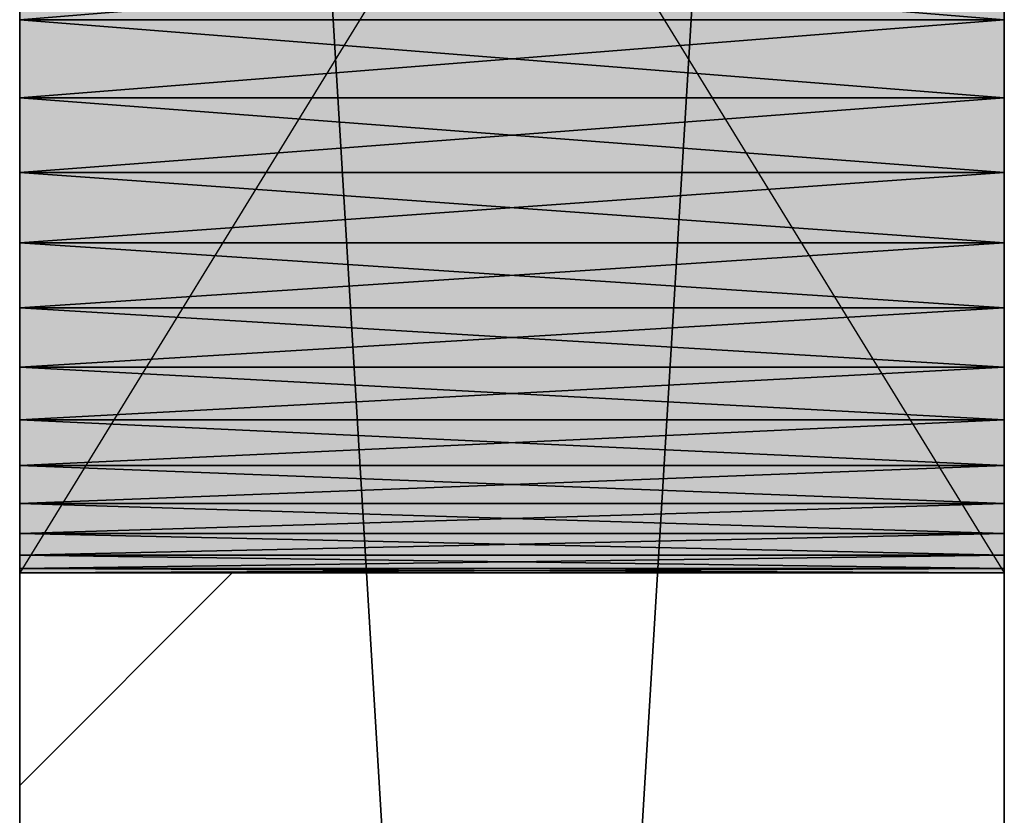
# Model space of a CAD drawing. Header units: millimetres. Extents: x 40580 to 559114, y -343730 to 81020.
# Tile 616 of 656: x 496413 to 496613, y -73075 to -72914. Entities that reach past the tile are written whole.
import ezdxf

# ---------------------------------------------------------------- set-up
doc = ezdxf.new("R2010")
doc.units = ezdxf.units.MM
doc.linetypes.add('______11', pattern=[500, 400, -50, 0, -50])
doc.linetypes.add('______5', pattern=[1100, 800, -100, 100, -100])
for name, color, linetype in [('_____________1', 7, 'Continuous'), ('___________________', 253, '______5'), ('__________________________', 22, 'Continuous')]:
    doc.layers.add(name, color=color, linetype=linetype)
doc.layers.add('Standard', color=7, linetype='Continuous', lineweight=25)

msp = doc.modelspace()

# ---------------------------------------------------------------- linework, layer by layer
at = {"layer": '_____________1', "color": 253, "linetype": '______11'}
msp.add_line((496413.23, -73069.43), (496456.4, -73026.26), dxfattribs=at)
at = {"layer": '___________________', "color": 253, "linetype": '______11'}
msp.add_line((496613.23, -83999.45), (496613.23, -58897.17), dxfattribs=at)
msp.add_line((496613.23, -83999.45), (496613.23, -58897.17), dxfattribs=at)
at = {"layer": '__________________________', "color": 92, "linetype": 'Continuous'}
for p, q in [((496413.23, -72701.26), (496413.23, -73026.26)), ((496613.23, -72701.26), (496413.23, -73026.26)), ((496413.23, -72701.26), (496613.23, -73026.26)), ((496613.23, -73026.26), (496613.23, -72701.26)), ((496413.23, -73026.26), (496613.23, -73026.26))]:
    msp.add_line(p, q, dxfattribs=at)
at = {"layer": 'Standard', "color": 3, "linetype": 'Continuous'}
for points in [[(496413.23, -73026.26), (496413.23, -72701.26), (496613.23, -73026.26)], [(496613.23, -73026.26), (496413.23, -72701.26), (496613.23, -72701.26)]]:
    msp.add_solid(points, dxfattribs=at)

# ---------------------------------------------------------------- meshes
at = {"layer": '_____________1', "color": 7, "linetype": 'Continuous'}
mesh = msp.add_polyface(dxfattribs=at)
corners = [(496413.23, -71863.76, -3800), (496413.23, -75163.76, -3800), (496413.23, -75163.76, -350), (496413.23, -71863.76, -350), (496413.23, -72422.71, -2353.79), (496413.23, -72418.31, -2370.22), (496413.23, -72412.21, -2386.09), (496413.23, -72404.49, -2401.25), (496413.23, -72395.23, -2415.52), (496413.23, -72384.52, -2428.73), (496413.23, -72372.49, -2440.76), (496413.23, -72359.28, -2451.47), (496413.23, -72345.01, -2460.73), (496413.23, -72329.86, -2468.45), (496413.23, -72313.98, -2474.55), (496413.23, -72297.55, -2478.95), (496413.23, -72280.75, -2481.61), (496413.23, -72263.76, -2482.5), (496413.23, -72246.78, -2481.61), (496413.23, -72229.98, -2478.95), (496413.23, -72213.55, -2474.55), (496413.23, -72197.67, -2468.45), (496413.23, -72182.51, -2460.73), (496413.23, -72168.25, -2451.47), (496413.23, -72155.03, -2440.76), (496413.23, -72143, -2428.73), (496413.23, -72132.3, -2415.52), (496413.23, -72123.03, -2401.25), (496413.23, -72115.31, -2386.09), (496413.23, -72109.21, -2370.22), (496413.23, -72104.81, -2353.79), (496413.23, -72102.15, -2336.99), (496413.23, -72101.26, -2320), (496413.23, -72102.15, -2303.01), (496413.23, -72104.81, -2286.21), (496413.23, -72109.21, -2269.78), (496413.23, -72115.31, -2253.91), (496413.23, -72123.03, -2238.75), (496413.23, -72132.3, -2224.48), (496413.23, -72143, -2211.27), (496413.23, -72155.03, -2199.24), (496413.23, -72168.25, -2188.53), (496413.23, -72182.51, -2179.27), (496413.23, -72197.67, -2171.55), (496413.23, -72213.55, -2165.45), (496413.23, -72229.98, -2161.05), (496413.23, -72246.78, -2158.39), (496413.23, -72263.76, -2157.5), (496413.23, -72280.75, -2158.39), (496413.23, -72297.55, -2161.05), (496413.23, -72313.98, -2165.45), (496413.23, -72329.86, -2171.55), (496413.23, -72345.01, -2179.27), (496413.23, -72359.28, -2188.53), (496413.23, -72372.49, -2199.24), (496413.23, -72384.52, -2211.27), (496413.23, -72395.23, -2224.48), (496413.23, -72404.49, -2238.75), (496413.23, -72412.21, -2253.91), (496413.23, -72418.31, -2269.78), (496413.23, -72422.71, -2286.21), (496413.23, -72425.37, -2303.01), (496413.23, -72426.26, -2320), (496413.23, -72425.37, -2336.99), (496413.23, -73022.71, -2353.79), (496413.23, -73018.31, -2370.22), (496413.23, -73012.21, -2386.09), (496413.23, -73004.49, -2401.25), (496413.23, -72995.23, -2415.52), (496413.23, -72984.52, -2428.73), (496413.23, -72972.49, -2440.76), (496413.23, -72959.28, -2451.47), (496413.23, -72945.01, -2460.73), (496413.23, -72929.86, -2468.45), (496413.23, -72913.98, -2474.55), (496413.23, -72897.55, -2478.95), (496413.23, -72880.75, -2481.61), (496413.23, -72863.76, -2482.5), (496413.23, -72846.78, -2481.61), (496413.23, -72829.98, -2478.95), (496413.23, -72813.55, -2474.55), (496413.23, -72797.67, -2468.45), (496413.23, -72782.51, -2460.73), (496413.23, -72768.25, -2451.47), (496413.23, -72755.03, -2440.76), (496413.23, -72743, -2428.73), (496413.23, -72732.3, -2415.52), (496413.23, -72723.03, -2401.25), (496413.23, -72715.31, -2386.09), (496413.23, -72709.21, -2370.22), (496413.23, -72704.81, -2353.79), (496413.23, -72702.15, -2336.99), (496413.23, -72701.26, -2320), (496413.23, -72702.15, -2303.01), (496413.23, -72704.81, -2286.21), (496413.23, -72709.21, -2269.78), (496413.23, -72715.31, -2253.91), (496413.23, -72723.03, -2238.75), (496413.23, -72732.3, -2224.48), (496413.23, -72743, -2211.27), (496413.23, -72755.03, -2199.24), (496413.23, -72768.25, -2188.53), (496413.23, -72782.51, -2179.27), (496413.23, -72797.67, -2171.55), (496413.23, -72813.55, -2165.45), (496413.23, -72829.98, -2161.05), (496413.23, -72846.78, -2158.39), (496413.23, -72863.76, -2157.5), (496413.23, -72880.75, -2158.39), (496413.23, -72897.55, -2161.05), (496413.23, -72913.98, -2165.45), (496413.23, -72929.86, -2171.55), (496413.23, -72945.01, -2179.27), (496413.23, -72959.28, -2188.53), (496413.23, -72972.49, -2199.24), (496413.23, -72984.52, -2211.27), (496413.23, -72995.23, -2224.48), (496413.23, -73004.49, -2238.75), (496413.23, -73012.21, -2253.91), (496413.23, -73018.31, -2269.78), (496413.23, -73022.71, -2286.21), (496413.23, -73025.37, -2303.01), (496413.23, -73026.26, -2320), (496413.23, -73025.37, -2336.99), (496413.23, -74522.71, -2353.79), (496413.23, -74518.31, -2370.22), (496413.23, -74512.21, -2386.09), (496413.23, -74504.49, -2401.25), (496413.23, -74495.23, -2415.52), (496413.23, -74484.52, -2428.73), (496413.23, -74472.49, -2440.76), (496413.23, -74459.28, -2451.47), (496413.23, -74445.01, -2460.73), (496413.23, -74429.86, -2468.45), (496413.23, -74413.98, -2474.55), (496413.23, -74397.55, -2478.95), (496413.23, -74380.75, -2481.61), (496413.23, -74363.76, -2482.5), (496413.23, -74346.78, -2481.61), (496413.23, -74329.98, -2478.95), (496413.23, -74313.55, -2474.55), (496413.23, -74297.67, -2468.45), (496413.23, -74282.51, -2460.73), (496413.23, -74268.25, -2451.47), (496413.23, -74255.03, -2440.76), (496413.23, -74243, -2428.73), (496413.23, -74232.3, -2415.52), (496413.23, -74223.03, -2401.25), (496413.23, -74215.31, -2386.09), (496413.23, -74209.21, -2370.22), (496413.23, -74204.81, -2353.79), (496413.23, -74202.15, -2336.99), (496413.23, -74201.26, -2320), (496413.23, -74202.15, -2303.01), (496413.23, -74204.81, -2286.21), (496413.23, -74209.21, -2269.78), (496413.23, -74215.31, -2253.91), (496413.23, -74223.03, -2238.75), (496413.23, -74232.3, -2224.48), (496413.23, -74243, -2211.27), (496413.23, -74255.03, -2199.24), (496413.23, -74268.25, -2188.53), (496413.23, -74282.51, -2179.27), (496413.23, -74297.67, -2171.55), (496413.23, -74313.55, -2165.45), (496413.23, -74329.98, -2161.05), (496413.23, -74346.78, -2158.39), (496413.23, -74363.76, -2157.5), (496413.23, -74380.75, -2158.39), (496413.23, -74397.55, -2161.05), (496413.23, -74413.98, -2165.45), (496413.23, -74429.86, -2171.55), (496413.23, -74445.01, -2179.27), (496413.23, -74459.28, -2188.53), (496413.23, -74472.49, -2199.24), (496413.23, -74484.52, -2211.27), (496413.23, -74495.23, -2224.48), (496413.23, -74504.49, -2238.75), (496413.23, -74512.21, -2253.91), (496413.23, -74518.31, -2269.78), (496413.23, -74522.71, -2286.21), (496413.23, -74525.37, -2303.01), (496413.23, -74526.26, -2320), (496413.23, -74525.37, -2336.99)]
mesh.append_faces([[corners[k] for k in face] for face in [(103, 3, 55), (2, 120, 166), (139, 123, 1), (80, 5, 1)]], dxfattribs={"vtx0": -1, "vtx1": -1, "vtx2": -1, "color": 7})
mesh.append_faces([[corners[k] for k in face] for face in [(4, 84, 85), (91, 63, 4), (92, 62, 63), (93, 59, 60), (62, 92, 93), (94, 55, 56), (59, 93, 94), (115, 2, 3), (121, 156, 157), (179, 1, 2), (122, 149, 150), (152, 121, 122), (1, 124, 125), (149, 122, 123), (84, 4, 5), (7, 0, 1)]], dxfattribs={"vtx0": -1, "vtx2": -1, "color": 7})
mesh.append_faces([[corners[k] for k in face] for face in [(85, 86, 4), (86, 87, 4), (87, 88, 4), (88, 89, 4), (89, 90, 4), (90, 91, 4), (91, 92, 63), (60, 61, 93), (61, 62, 93), (56, 57, 94), (57, 58, 94), (58, 59, 94), (94, 95, 55), (95, 96, 55), (96, 97, 55), (97, 98, 55), (98, 99, 55), (99, 100, 55), (100, 101, 55), (101, 102, 55), (102, 103, 55), (103, 104, 3), (104, 105, 3), (105, 106, 3), (106, 107, 3), (107, 108, 3), (108, 109, 3), (109, 110, 3), (110, 111, 3), (111, 112, 3), (112, 113, 3), (113, 114, 3), (114, 115, 3), (115, 116, 2), (116, 117, 2), (117, 118, 2), (118, 119, 2), (119, 120, 2), (120, 121, 157), (157, 158, 120), (158, 159, 120), (159, 160, 120), (160, 161, 120), (161, 162, 120), (162, 163, 120), (163, 164, 120), (164, 165, 120), (165, 166, 120), (166, 167, 2), (167, 168, 2), (168, 169, 2), (169, 170, 2), (170, 171, 2), (171, 172, 2), (172, 173, 2), (173, 174, 2), (174, 175, 2), (175, 176, 2), (176, 177, 2), (177, 178, 2), (178, 179, 2), (179, 180, 1), (180, 181, 1), (181, 182, 1), (182, 183, 1), (183, 124, 1), (150, 151, 122), (151, 152, 122), (152, 153, 121), (153, 154, 121), (154, 155, 121), (155, 156, 121), (125, 126, 1), (126, 127, 1), (127, 128, 1), (128, 129, 1), (129, 130, 1), (130, 131, 1), (131, 132, 1), (132, 133, 1), (133, 134, 1), (134, 135, 1), (135, 136, 1), (136, 137, 1), (137, 138, 1), (138, 139, 1), (139, 140, 123), (140, 141, 123), (141, 142, 123), (142, 143, 123), (143, 144, 123), (144, 145, 123), (145, 146, 123), (146, 147, 123), (147, 148, 123), (148, 149, 123), (123, 64, 1), (64, 65, 1), (65, 66, 1), (66, 67, 1), (67, 68, 1), (68, 69, 1), (69, 70, 1), (70, 71, 1), (71, 72, 1), (72, 73, 1), (73, 74, 1), (74, 75, 1), (75, 76, 1), (76, 77, 1), (77, 78, 1), (78, 79, 1), (79, 80, 1), (80, 81, 5), (81, 82, 5), (82, 83, 5), (83, 84, 5), (5, 6, 1), (6, 7, 1), (7, 8, 0), (8, 9, 0), (9, 10, 0), (10, 11, 0), (11, 12, 0), (12, 13, 0), (13, 14, 0), (14, 15, 0), (15, 16, 0), (16, 17, 0), (17, 18, 0), (18, 19, 0), (19, 20, 0), (20, 21, 0), (21, 22, 0), (22, 23, 0), (23, 24, 0), (24, 25, 0), (25, 26, 0), (26, 27, 0), (27, 28, 0), (28, 29, 0), (29, 30, 0), (30, 31, 0), (31, 32, 0), (32, 33, 0), (33, 34, 0), (3, 0, 34), (34, 35, 3), (35, 36, 3), (36, 37, 3), (37, 38, 3), (38, 39, 3), (39, 40, 3), (40, 41, 3), (41, 42, 3), (42, 43, 3), (43, 44, 3), (44, 45, 3), (45, 46, 3), (46, 47, 3), (47, 48, 3), (48, 49, 3), (49, 50, 3), (50, 51, 3), (51, 52, 3), (52, 53, 3), (53, 54, 3), (54, 55, 3)]], dxfattribs={"vtx1": -1, "vtx2": -1, "color": 7})
mesh = msp.add_polyface(dxfattribs=at)
corners = [(496613.23, -75163.76, -3800), (496413.23, -75163.76, -3800), (496413.23, -71863.76, -3800), (496613.23, -71863.76, -3800)]
mesh.append_faces([[corners[k] for k in face] for face in [(1, 2, 0)]], dxfattribs={"vtx1": -1, "color": 7})
mesh.append_faces([[corners[k] for k in face] for face in [(2, 3, 0)]], dxfattribs={"vtx2": -1, "color": 7})
mesh = msp.add_polyface(dxfattribs=at)
corners = [(496413.23, -75163.76, -350), (496613.23, -75163.76, -350), (496613.23, -71863.76, -350), (496413.23, -71863.76, -350)]
mesh.append_faces([[corners[k] for k in face] for face in [(1, 2, 0)]], dxfattribs={"vtx1": -1, "color": 7})
mesh.append_faces([[corners[k] for k in face] for face in [(2, 3, 0)]], dxfattribs={"vtx2": -1, "color": 7})
mesh = msp.add_polyface(dxfattribs=at)
corners = [(496613.23, -75163.76, -3800), (496613.23, -71863.76, -3800), (496613.23, -71863.76, -350), (496613.23, -75163.76, -350), (496613.23, -72418.31, -2269.78), (496613.23, -72412.21, -2253.91), (496613.23, -72404.49, -2238.75), (496613.23, -72395.23, -2224.48), (496613.23, -72384.52, -2211.27), (496613.23, -72372.49, -2199.24), (496613.23, -72359.28, -2188.53), (496613.23, -72345.01, -2179.27), (496613.23, -72329.86, -2171.55), (496613.23, -72313.98, -2165.45), (496613.23, -72297.55, -2161.05), (496613.23, -72280.75, -2158.39), (496613.23, -72263.76, -2157.5), (496613.23, -72246.78, -2158.39), (496613.23, -72229.98, -2161.05), (496613.23, -72213.55, -2165.45), (496613.23, -72197.67, -2171.55), (496613.23, -72182.51, -2179.27), (496613.23, -72168.25, -2188.53), (496613.23, -72155.03, -2199.24), (496613.23, -72143, -2211.27), (496613.23, -72132.3, -2224.48), (496613.23, -72123.03, -2238.75), (496613.23, -72115.31, -2253.91), (496613.23, -72109.21, -2269.78), (496613.23, -72104.81, -2286.21), (496613.23, -72102.15, -2303.01), (496613.23, -72101.26, -2320), (496613.23, -72102.15, -2336.99), (496613.23, -72104.81, -2353.79), (496613.23, -72109.21, -2370.22), (496613.23, -72115.31, -2386.09), (496613.23, -72123.03, -2401.25), (496613.23, -72132.3, -2415.52), (496613.23, -72143, -2428.73), (496613.23, -72155.03, -2440.76), (496613.23, -72168.25, -2451.47), (496613.23, -72182.51, -2460.73), (496613.23, -72197.67, -2468.45), (496613.23, -72213.55, -2474.55), (496613.23, -72229.98, -2478.95), (496613.23, -72246.78, -2481.61), (496613.23, -72263.76, -2482.5), (496613.23, -72280.75, -2481.61), (496613.23, -72297.55, -2478.95), (496613.23, -72313.98, -2474.55), (496613.23, -72329.86, -2468.45), (496613.23, -72345.01, -2460.73), (496613.23, -72359.28, -2451.47), (496613.23, -72372.49, -2440.76), (496613.23, -72384.52, -2428.73), (496613.23, -72395.23, -2415.52), (496613.23, -72404.49, -2401.25), (496613.23, -72412.21, -2386.09), (496613.23, -72418.31, -2370.22), (496613.23, -72422.71, -2353.79), (496613.23, -72425.37, -2336.99), (496613.23, -72426.26, -2320), (496613.23, -72425.37, -2303.01), (496613.23, -72422.71, -2286.21), (496613.23, -73018.31, -2269.78), (496613.23, -73012.21, -2253.91), (496613.23, -73004.49, -2238.75), (496613.23, -72995.23, -2224.48), (496613.23, -72984.52, -2211.27), (496613.23, -72972.49, -2199.24), (496613.23, -72959.28, -2188.53), (496613.23, -72945.01, -2179.27), (496613.23, -72929.86, -2171.55), (496613.23, -72913.98, -2165.45), (496613.23, -72897.55, -2161.05), (496613.23, -72880.75, -2158.39), (496613.23, -72863.76, -2157.5), (496613.23, -72846.78, -2158.39), (496613.23, -72829.98, -2161.05), (496613.23, -72813.55, -2165.45), (496613.23, -72797.67, -2171.55), (496613.23, -72782.51, -2179.27), (496613.23, -72768.25, -2188.53), (496613.23, -72755.03, -2199.24), (496613.23, -72743, -2211.27), (496613.23, -72732.3, -2224.48), (496613.23, -72723.03, -2238.75), (496613.23, -72715.31, -2253.91), (496613.23, -72709.21, -2269.78), (496613.23, -72704.81, -2286.21), (496613.23, -72702.15, -2303.01), (496613.23, -72701.26, -2320), (496613.23, -72702.15, -2336.99), (496613.23, -72704.81, -2353.79), (496613.23, -72709.21, -2370.22), (496613.23, -72715.31, -2386.09), (496613.23, -72723.03, -2401.25), (496613.23, -72732.3, -2415.52), (496613.23, -72743, -2428.73), (496613.23, -72755.03, -2440.76), (496613.23, -72768.25, -2451.47), (496613.23, -72782.51, -2460.73), (496613.23, -72797.67, -2468.45), (496613.23, -72813.55, -2474.55), (496613.23, -72829.98, -2478.95), (496613.23, -72846.78, -2481.61), (496613.23, -72863.76, -2482.5), (496613.23, -72880.75, -2481.61), (496613.23, -72897.55, -2478.95), (496613.23, -72913.98, -2474.55), (496613.23, -72929.86, -2468.45), (496613.23, -72945.01, -2460.73), (496613.23, -72959.28, -2451.47), (496613.23, -72972.49, -2440.76), (496613.23, -72984.52, -2428.73), (496613.23, -72995.23, -2415.52), (496613.23, -73004.49, -2401.25), (496613.23, -73012.21, -2386.09), (496613.23, -73018.31, -2370.22), (496613.23, -73022.71, -2353.79), (496613.23, -73025.37, -2336.99), (496613.23, -73026.26, -2320), (496613.23, -73025.37, -2303.01), (496613.23, -73022.71, -2286.21), (496613.23, -74518.31, -2269.78), (496613.23, -74512.21, -2253.91), (496613.23, -74504.49, -2238.75), (496613.23, -74495.23, -2224.48), (496613.23, -74484.52, -2211.27), (496613.23, -74472.49, -2199.24), (496613.23, -74459.28, -2188.53), (496613.23, -74445.01, -2179.27), (496613.23, -74429.86, -2171.55), (496613.23, -74413.98, -2165.45), (496613.23, -74397.55, -2161.05), (496613.23, -74380.75, -2158.39), (496613.23, -74363.76, -2157.5), (496613.23, -74346.78, -2158.39), (496613.23, -74329.98, -2161.05), (496613.23, -74313.55, -2165.45), (496613.23, -74297.67, -2171.55), (496613.23, -74282.51, -2179.27), (496613.23, -74268.25, -2188.53), (496613.23, -74255.03, -2199.24), (496613.23, -74243, -2211.27), (496613.23, -74232.3, -2224.48), (496613.23, -74223.03, -2238.75), (496613.23, -74215.31, -2253.91), (496613.23, -74209.21, -2269.78), (496613.23, -74204.81, -2286.21), (496613.23, -74202.15, -2303.01), (496613.23, -74201.26, -2320), (496613.23, -74202.15, -2336.99), (496613.23, -74204.81, -2353.79), (496613.23, -74209.21, -2370.22), (496613.23, -74215.31, -2386.09), (496613.23, -74223.03, -2401.25), (496613.23, -74232.3, -2415.52), (496613.23, -74243, -2428.73), (496613.23, -74255.03, -2440.76), (496613.23, -74268.25, -2451.47), (496613.23, -74282.51, -2460.73), (496613.23, -74297.67, -2468.45), (496613.23, -74313.55, -2474.55), (496613.23, -74329.98, -2478.95), (496613.23, -74346.78, -2481.61), (496613.23, -74363.76, -2482.5), (496613.23, -74380.75, -2481.61), (496613.23, -74397.55, -2478.95), (496613.23, -74413.98, -2474.55), (496613.23, -74429.86, -2468.45), (496613.23, -74445.01, -2460.73), (496613.23, -74459.28, -2451.47), (496613.23, -74472.49, -2440.76), (496613.23, -74484.52, -2428.73), (496613.23, -74495.23, -2415.52), (496613.23, -74504.49, -2401.25), (496613.23, -74512.21, -2386.09), (496613.23, -74518.31, -2370.22), (496613.23, -74522.71, -2353.79), (496613.23, -74525.37, -2336.99), (496613.23, -74526.26, -2320), (496613.23, -74525.37, -2303.01), (496613.23, -74522.71, -2286.21)]
mesh.append_faces([[corners[k] for k in face] for face in [(138, 65, 3), (0, 64, 164), (79, 5, 3), (0, 4, 101)]], dxfattribs={"vtx0": -1, "vtx1": -1, "vtx2": -1, "color": 7})
mesh.append_faces([[corners[k] for k in face] for face in [(0, 124, 125), (151, 64, 65), (90, 4, 5), (7, 2, 3), (30, 1, 2), (57, 0, 1)]], dxfattribs={"vtx0": -1, "vtx2": -1, "color": 7})
mesh.append_faces([[corners[k] for k in face] for face in [(3, 0, 125), (125, 126, 3), (126, 127, 3), (127, 128, 3), (128, 129, 3), (129, 130, 3), (130, 131, 3), (131, 132, 3), (132, 133, 3), (133, 134, 3), (134, 135, 3), (135, 136, 3), (136, 137, 3), (137, 138, 3), (138, 139, 65), (139, 140, 65), (140, 141, 65), (141, 142, 65), (142, 143, 65), (143, 144, 65), (144, 145, 65), (145, 146, 65), (146, 147, 65), (147, 148, 65), (148, 149, 65), (149, 150, 65), (150, 151, 65), (151, 152, 64), (152, 153, 64), (153, 154, 64), (154, 155, 64), (155, 156, 64), (156, 157, 64), (157, 158, 64), (158, 159, 64), (159, 160, 64), (160, 161, 64), (161, 162, 64), (162, 163, 64), (163, 164, 64), (164, 165, 0), (165, 166, 0), (166, 167, 0), (167, 168, 0), (168, 169, 0), (169, 170, 0), (170, 171, 0), (171, 172, 0), (172, 173, 0), (173, 174, 0), (174, 175, 0), (175, 176, 0), (176, 177, 0), (177, 178, 0), (178, 179, 0), (179, 180, 0), (180, 181, 0), (181, 182, 0), (182, 183, 0), (183, 124, 0), (65, 66, 3), (66, 67, 3), (67, 68, 3), (68, 69, 3), (69, 70, 3), (70, 71, 3), (71, 72, 3), (72, 73, 3), (73, 74, 3), (74, 75, 3), (75, 76, 3), (76, 77, 3), (77, 78, 3), (78, 79, 3), (79, 80, 5), (80, 81, 5), (81, 82, 5), (82, 83, 5), (83, 84, 5), (84, 85, 5), (85, 86, 5), (86, 87, 5), (87, 88, 5), (88, 89, 5), (89, 90, 5), (90, 91, 4), (91, 92, 4), (92, 93, 4), (93, 94, 4), (94, 95, 4), (95, 96, 4), (96, 97, 4), (97, 98, 4), (98, 99, 4), (99, 100, 4), (100, 101, 4), (101, 102, 0), (102, 103, 0), (103, 104, 0), (104, 105, 0), (105, 106, 0), (106, 107, 0), (107, 108, 0), (108, 109, 0), (109, 110, 0), (110, 111, 0), (111, 112, 0), (112, 113, 0), (113, 114, 0), (114, 115, 0), (115, 116, 0), (116, 117, 0), (117, 118, 0), (118, 119, 0), (119, 120, 0), (120, 121, 0), (121, 122, 0), (122, 123, 0), (123, 64, 0), (5, 6, 3), (6, 7, 3), (7, 8, 2), (8, 9, 2), (9, 10, 2), (10, 11, 2), (11, 12, 2), (12, 13, 2), (13, 14, 2), (14, 15, 2), (15, 16, 2), (16, 17, 2), (17, 18, 2), (18, 19, 2), (19, 20, 2), (20, 21, 2), (21, 22, 2), (22, 23, 2), (23, 24, 2), (24, 25, 2), (25, 26, 2), (26, 27, 2), (27, 28, 2), (28, 29, 2), (29, 30, 2), (30, 31, 1), (31, 32, 1), (32, 33, 1), (33, 34, 1), (34, 35, 1), (35, 36, 1), (36, 37, 1), (37, 38, 1), (38, 39, 1), (39, 40, 1), (40, 41, 1), (41, 42, 1), (42, 43, 1), (43, 44, 1), (44, 45, 1), (45, 46, 1), (46, 47, 1), (47, 48, 1), (48, 49, 1), (49, 50, 1), (50, 51, 1), (51, 52, 1), (52, 53, 1), (53, 54, 1), (54, 55, 1), (55, 56, 1), (56, 57, 1), (57, 58, 0), (58, 59, 0), (59, 60, 0), (60, 61, 0), (61, 62, 0), (62, 63, 0), (63, 4, 0)]], dxfattribs={"vtx1": -1, "vtx2": -1, "color": 7})
mesh = msp.add_polyface(dxfattribs=at)
corners = [(496613.23, -72913.98, -2474.55), (496613.23, -72897.55, -2478.95), (496413.23, -72897.55, -2478.95), (496413.23, -72913.98, -2474.55)]
mesh.append_faces([[corners[k] for k in face] for face in [(1, 2, 0)]], dxfattribs={"vtx1": -1, "color": 7})
mesh.append_faces([[corners[k] for k in face] for face in [(2, 3, 0)]], dxfattribs={"vtx2": -1, "color": 7})
mesh = msp.add_polyface(dxfattribs=at)
corners = [(496613.23, -72897.55, -2161.05), (496613.23, -72913.98, -2165.45), (496413.23, -72913.98, -2165.45), (496413.23, -72897.55, -2161.05)]
mesh.append_faces([[corners[k] for k in face] for face in [(1, 2, 0)]], dxfattribs={"vtx1": -1, "color": 7})
mesh.append_faces([[corners[k] for k in face] for face in [(2, 3, 0)]], dxfattribs={"vtx2": -1, "color": 7})
mesh = msp.add_polyface(dxfattribs=at)
corners = [(496613.23, -72929.86, -2468.45), (496613.23, -72913.98, -2474.55), (496413.23, -72913.98, -2474.55), (496413.23, -72929.86, -2468.45)]
mesh.append_faces([[corners[k] for k in face] for face in [(1, 2, 0)]], dxfattribs={"vtx1": -1, "color": 7})
mesh.append_faces([[corners[k] for k in face] for face in [(2, 3, 0)]], dxfattribs={"vtx2": -1, "color": 7})
mesh = msp.add_polyface(dxfattribs=at)
corners = [(496613.23, -72913.98, -2165.45), (496613.23, -72929.86, -2171.55), (496413.23, -72929.86, -2171.55), (496413.23, -72913.98, -2165.45)]
mesh.append_faces([[corners[k] for k in face] for face in [(1, 2, 0)]], dxfattribs={"vtx1": -1, "color": 7})
mesh.append_faces([[corners[k] for k in face] for face in [(2, 3, 0)]], dxfattribs={"vtx2": -1, "color": 7})
mesh = msp.add_polyface(dxfattribs=at)
corners = [(496613.23, -72945.01, -2460.73), (496613.23, -72929.86, -2468.45), (496413.23, -72929.86, -2468.45), (496413.23, -72945.01, -2460.73)]
mesh.append_faces([[corners[k] for k in face] for face in [(1, 2, 0)]], dxfattribs={"vtx1": -1, "color": 7})
mesh.append_faces([[corners[k] for k in face] for face in [(2, 3, 0)]], dxfattribs={"vtx2": -1, "color": 7})
mesh = msp.add_polyface(dxfattribs=at)
corners = [(496613.23, -72929.86, -2171.55), (496613.23, -72945.01, -2179.27), (496413.23, -72945.01, -2179.27), (496413.23, -72929.86, -2171.55)]
mesh.append_faces([[corners[k] for k in face] for face in [(1, 2, 0)]], dxfattribs={"vtx1": -1, "color": 7})
mesh.append_faces([[corners[k] for k in face] for face in [(2, 3, 0)]], dxfattribs={"vtx2": -1, "color": 7})
mesh = msp.add_polyface(dxfattribs=at)
corners = [(496613.23, -72959.28, -2451.47), (496613.23, -72945.01, -2460.73), (496413.23, -72945.01, -2460.73), (496413.23, -72959.28, -2451.47)]
mesh.append_faces([[corners[k] for k in face] for face in [(1, 2, 0)]], dxfattribs={"vtx1": -1, "color": 7})
mesh.append_faces([[corners[k] for k in face] for face in [(2, 3, 0)]], dxfattribs={"vtx2": -1, "color": 7})
mesh = msp.add_polyface(dxfattribs=at)
corners = [(496613.23, -72945.01, -2179.27), (496613.23, -72959.28, -2188.53), (496413.23, -72959.28, -2188.53), (496413.23, -72945.01, -2179.27)]
mesh.append_faces([[corners[k] for k in face] for face in [(1, 2, 0)]], dxfattribs={"vtx1": -1, "color": 7})
mesh.append_faces([[corners[k] for k in face] for face in [(2, 3, 0)]], dxfattribs={"vtx2": -1, "color": 7})
mesh = msp.add_polyface(dxfattribs=at)
corners = [(496613.23, -72972.49, -2440.76), (496613.23, -72959.28, -2451.47), (496413.23, -72959.28, -2451.47), (496413.23, -72972.49, -2440.76)]
mesh.append_faces([[corners[k] for k in face] for face in [(1, 2, 0)]], dxfattribs={"vtx1": -1, "color": 7})
mesh.append_faces([[corners[k] for k in face] for face in [(2, 3, 0)]], dxfattribs={"vtx2": -1, "color": 7})
mesh = msp.add_polyface(dxfattribs=at)
corners = [(496613.23, -72959.28, -2188.53), (496613.23, -72972.49, -2199.24), (496413.23, -72972.49, -2199.24), (496413.23, -72959.28, -2188.53)]
mesh.append_faces([[corners[k] for k in face] for face in [(1, 2, 0)]], dxfattribs={"vtx1": -1, "color": 7})
mesh.append_faces([[corners[k] for k in face] for face in [(2, 3, 0)]], dxfattribs={"vtx2": -1, "color": 7})
mesh = msp.add_polyface(dxfattribs=at)
corners = [(496613.23, -72984.52, -2428.73), (496613.23, -72972.49, -2440.76), (496413.23, -72972.49, -2440.76), (496413.23, -72984.52, -2428.73)]
mesh.append_faces([[corners[k] for k in face] for face in [(1, 2, 0)]], dxfattribs={"vtx1": -1, "color": 7})
mesh.append_faces([[corners[k] for k in face] for face in [(2, 3, 0)]], dxfattribs={"vtx2": -1, "color": 7})
mesh = msp.add_polyface(dxfattribs=at)
corners = [(496613.23, -72972.49, -2199.24), (496613.23, -72984.52, -2211.27), (496413.23, -72984.52, -2211.27), (496413.23, -72972.49, -2199.24)]
mesh.append_faces([[corners[k] for k in face] for face in [(1, 2, 0)]], dxfattribs={"vtx1": -1, "color": 7})
mesh.append_faces([[corners[k] for k in face] for face in [(2, 3, 0)]], dxfattribs={"vtx2": -1, "color": 7})
mesh = msp.add_polyface(dxfattribs=at)
corners = [(496613.23, -72995.23, -2415.52), (496613.23, -72984.52, -2428.73), (496413.23, -72984.52, -2428.73), (496413.23, -72995.23, -2415.52)]
mesh.append_faces([[corners[k] for k in face] for face in [(1, 2, 0)]], dxfattribs={"vtx1": -1, "color": 7})
mesh.append_faces([[corners[k] for k in face] for face in [(2, 3, 0)]], dxfattribs={"vtx2": -1, "color": 7})
mesh = msp.add_polyface(dxfattribs=at)
corners = [(496613.23, -72984.52, -2211.27), (496613.23, -72995.23, -2224.48), (496413.23, -72995.23, -2224.48), (496413.23, -72984.52, -2211.27)]
mesh.append_faces([[corners[k] for k in face] for face in [(1, 2, 0)]], dxfattribs={"vtx1": -1, "color": 7})
mesh.append_faces([[corners[k] for k in face] for face in [(2, 3, 0)]], dxfattribs={"vtx2": -1, "color": 7})
mesh = msp.add_polyface(dxfattribs=at)
corners = [(496613.23, -73004.49, -2401.25), (496613.23, -72995.23, -2415.52), (496413.23, -72995.23, -2415.52), (496413.23, -73004.49, -2401.25)]
mesh.append_faces([[corners[k] for k in face] for face in [(1, 2, 0)]], dxfattribs={"vtx1": -1, "color": 7})
mesh.append_faces([[corners[k] for k in face] for face in [(2, 3, 0)]], dxfattribs={"vtx2": -1, "color": 7})
mesh = msp.add_polyface(dxfattribs=at)
corners = [(496613.23, -72995.23, -2224.48), (496613.23, -73004.49, -2238.75), (496413.23, -73004.49, -2238.75), (496413.23, -72995.23, -2224.48)]
mesh.append_faces([[corners[k] for k in face] for face in [(1, 2, 0)]], dxfattribs={"vtx1": -1, "color": 7})
mesh.append_faces([[corners[k] for k in face] for face in [(2, 3, 0)]], dxfattribs={"vtx2": -1, "color": 7})
mesh = msp.add_polyface(dxfattribs=at)
corners = [(496613.23, -73012.21, -2386.09), (496613.23, -73004.49, -2401.25), (496413.23, -73004.49, -2401.25), (496413.23, -73012.21, -2386.09)]
mesh.append_faces([[corners[k] for k in face] for face in [(1, 2, 0)]], dxfattribs={"vtx1": -1, "color": 7})
mesh.append_faces([[corners[k] for k in face] for face in [(2, 3, 0)]], dxfattribs={"vtx2": -1, "color": 7})
mesh = msp.add_polyface(dxfattribs=at)
corners = [(496613.23, -73004.49, -2238.75), (496613.23, -73012.21, -2253.91), (496413.23, -73012.21, -2253.91), (496413.23, -73004.49, -2238.75)]
mesh.append_faces([[corners[k] for k in face] for face in [(1, 2, 0)]], dxfattribs={"vtx1": -1, "color": 7})
mesh.append_faces([[corners[k] for k in face] for face in [(2, 3, 0)]], dxfattribs={"vtx2": -1, "color": 7})
mesh = msp.add_polyface(dxfattribs=at)
corners = [(496613.23, -73018.31, -2370.22), (496613.23, -73012.21, -2386.09), (496413.23, -73012.21, -2386.09), (496413.23, -73018.31, -2370.22)]
mesh.append_faces([[corners[k] for k in face] for face in [(1, 2, 0)]], dxfattribs={"vtx1": -1, "color": 7})
mesh.append_faces([[corners[k] for k in face] for face in [(2, 3, 0)]], dxfattribs={"vtx2": -1, "color": 7})
mesh = msp.add_polyface(dxfattribs=at)
corners = [(496613.23, -73012.21, -2253.91), (496613.23, -73018.31, -2269.78), (496413.23, -73018.31, -2269.78), (496413.23, -73012.21, -2253.91)]
mesh.append_faces([[corners[k] for k in face] for face in [(1, 2, 0)]], dxfattribs={"vtx1": -1, "color": 7})
mesh.append_faces([[corners[k] for k in face] for face in [(2, 3, 0)]], dxfattribs={"vtx2": -1, "color": 7})
mesh = msp.add_polyface(dxfattribs=at)
corners = [(496613.23, -73022.71, -2353.79), (496613.23, -73018.31, -2370.22), (496413.23, -73018.31, -2370.22), (496413.23, -73022.71, -2353.79)]
mesh.append_faces([[corners[k] for k in face] for face in [(1, 2, 0)]], dxfattribs={"vtx1": -1, "color": 7})
mesh.append_faces([[corners[k] for k in face] for face in [(2, 3, 0)]], dxfattribs={"vtx2": -1, "color": 7})
mesh = msp.add_polyface(dxfattribs=at)
corners = [(496613.23, -73018.31, -2269.78), (496613.23, -73022.71, -2286.21), (496413.23, -73022.71, -2286.21), (496413.23, -73018.31, -2269.78)]
mesh.append_faces([[corners[k] for k in face] for face in [(1, 2, 0)]], dxfattribs={"vtx1": -1, "color": 7})
mesh.append_faces([[corners[k] for k in face] for face in [(2, 3, 0)]], dxfattribs={"vtx2": -1, "color": 7})
mesh = msp.add_polyface(dxfattribs=at)
corners = [(496613.23, -73025.37, -2336.99), (496613.23, -73022.71, -2353.79), (496413.23, -73022.71, -2353.79), (496413.23, -73025.37, -2336.99)]
mesh.append_faces([[corners[k] for k in face] for face in [(1, 2, 0)]], dxfattribs={"vtx1": -1, "color": 7})
mesh.append_faces([[corners[k] for k in face] for face in [(2, 3, 0)]], dxfattribs={"vtx2": -1, "color": 7})
mesh = msp.add_polyface(dxfattribs=at)
corners = [(496613.23, -73022.71, -2286.21), (496613.23, -73025.37, -2303.01), (496413.23, -73025.37, -2303.01), (496413.23, -73022.71, -2286.21)]
mesh.append_faces([[corners[k] for k in face] for face in [(1, 2, 0)]], dxfattribs={"vtx1": -1, "color": 7})
mesh.append_faces([[corners[k] for k in face] for face in [(2, 3, 0)]], dxfattribs={"vtx2": -1, "color": 7})
mesh = msp.add_polyface(dxfattribs=at)
corners = [(496613.23, -73026.26, -2320), (496613.23, -73025.37, -2336.99), (496413.23, -73025.37, -2336.99), (496413.23, -73026.26, -2320)]
mesh.append_faces([[corners[k] for k in face] for face in [(1, 2, 0)]], dxfattribs={"vtx1": -1, "color": 7})
mesh.append_faces([[corners[k] for k in face] for face in [(2, 3, 0)]], dxfattribs={"vtx2": -1, "color": 7})
mesh = msp.add_polyface(dxfattribs=at)
corners = [(496613.23, -73025.37, -2303.01), (496613.23, -73026.26, -2320), (496413.23, -73026.26, -2320), (496413.23, -73025.37, -2303.01)]
mesh.append_faces([[corners[k] for k in face] for face in [(1, 2, 0)]], dxfattribs={"vtx1": -1, "color": 7})
mesh.append_faces([[corners[k] for k in face] for face in [(2, 3, 0)]], dxfattribs={"vtx2": -1, "color": 7})

doc.saveas('drawing.dxf')
